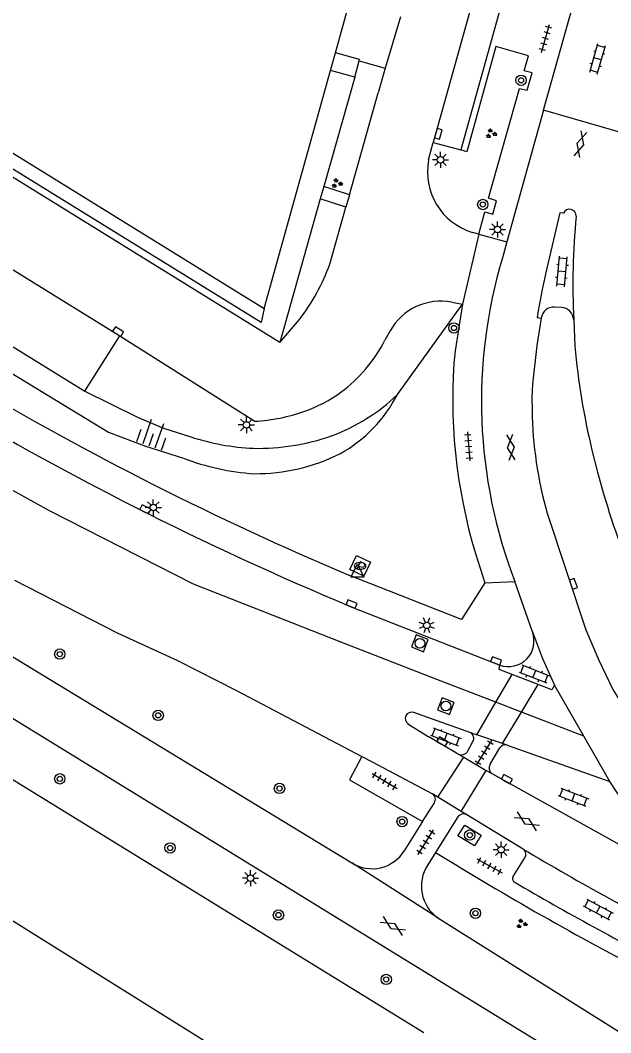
# Model space of a CAD drawing. Extents: x 128999 to 131010, y 395498 to 399007.
# Drawn here: x 129956.8 to 130002.3, y 398731.5 to 398809.6 of the extents above; entities that cross this region are included whole.
import ezdxf

# ---------------------------------------------------------------- set-up
doc = ezdxf.new("R2010")
doc.units = 0
for name, color, linetype in [('gg-afsc-hekwerk', 7, 'Continuous'), ('gg-bbg-hoofdgebouw', 7, 'Continuous'), ('gg-bbg-onder overbouw', 7, 'Continuous'), ('gg-bbg-pand overbouw', 7, 'Continuous'), ('gg-knt-BGT kruinlijn', 7, 'Continuous'), ('gg-knt-bovenkant onderkant talud', 7, 'Continuous'), ('gg-knt-trap', 7, 'Continuous'), ('gg-knt-verharding', 7, 'Continuous'), ('gg-knt-verharding nz', 7, 'Continuous'), ('gt-grn-groengrens', 7, 'Continuous'), ('gt-grn-weggrens', 7, 'Continuous'), ('gt-symb-boom', 7, 'Continuous'), ('gt-symb-brandkraan', 7, 'Continuous'), ('gt-symb-brandput', 7, 'Continuous'), ('gt-symb-gesloten verharding', 7, 'Continuous'), ('gt-symb-groenvak', 7, 'Continuous'), ('gt-symb-klinker verharding', 7, 'Continuous'), ('gt-symb-kolk', 7, 'Continuous'), ('gt-symb-lichtmast', 7, 'Continuous'), ('gt-symb-rioolschacht', 7, 'Continuous'), ('gt-symb-talud symbool', 7, 'Continuous'), ('gt-symb-tegel verharding', 7, 'Continuous'), ('gt-symb-waterafsluiter', 7, 'Continuous')]:
    doc.layers.add(name, color=color, linetype=linetype)

# ---------------------------------------------------------------- blocks, each defined once
blk = doc.blocks.new('gt0-GRVAK')
at = {"layer": 'gt-symb-groenvak'}
for p, q in [((-0.11, 0.189), (-0.228, 0.24)), ((-0.182, 0.153), (0.088, 0.153)), ((-0.091, 0.211), (-0.156, 0.322)), ((-0.047, 0.214), (-0.047, 0.393)), ((-0.004, 0.211), (0.061, 0.322)), ((0.015, 0.189), (0.133, 0.24)), ((0.262, -0.052), (0.197, 0.059)), ((0.305, -0.049), (0.305, 0.13)), ((0.349, -0.052), (0.414, 0.059)), ((-0.245, -0.228), (-0.363, -0.177)), ((-0.318, -0.264), (-0.047, -0.264)), ((-0.226, -0.206), (-0.291, -0.095)), ((-0.183, -0.203), (-0.183, -0.024)), ((-0.139, -0.206), (-0.074, -0.095)), ((-0.12, -0.228), (-0.002, -0.177)), ((0.243, -0.074), (0.125, -0.023)), ((0.17, -0.11), (0.441, -0.11)), ((0.368, -0.074), (0.486, -0.023))]:
    blk.add_line(p, q, dxfattribs=at)
blk = doc.blocks.new('gt0-KOLK')
at = {"layer": 'gt-symb-kolk'}
blk.add_lwpolyline([(0, 0), (0.375, 0), (0.375, 0.4), (-0.375, 0.4), (-0.375, 0), (0, 0)], dxfattribs=at)
blk = doc.blocks.new('gt0-BOOM')
at = {"layer": 'gt-symb-boom'}
for radius in [0.4, 0.2]:
    blk.add_circle((0, 0), radius, dxfattribs=at)
blk = doc.blocks.new('gt0-KL1')
at = {"layer": 'gt-symb-klinker verharding'}
for p, q in [((-1.15, 0.3), (1.15, 0.3)), ((-1, -0.3), (-1, 0.3)), ((-0.5, 0.3), (-0.5, 0.45)), ((0, -0.3), (0, 0.3)), ((0.5, 0.3), (0.5, 0.45)), ((1, -0.3), (1, 0.3)), ((-1.15, -0.3), (1.15, -0.3)), ((-0.5, -0.45), (-0.5, -0.3)), ((0.5, -0.45), (0.5, -0.3))]:
    blk.add_line(p, q, dxfattribs=at)
blk = doc.blocks.new('gt0-TEG1')
at = {"layer": 'gt-symb-tegel verharding'}
for p, q in [((-1.125, 0), (1.125, 0)), ((-0.9, -0.25), (-0.9, 0.25)), ((-0.45, -0.25), (-0.45, 0.25)), ((0, -0.25), (0, 0.25)), ((0.45, -0.25), (0.45, 0.25)), ((0.9, -0.25), (0.9, 0.25))]:
    blk.add_line(p, q, dxfattribs=at)
blk = doc.blocks.new('gt0-LMAST')
at = {"layer": 'gt-symb-lichtmast'}
for p, q in [((-0.182, 0.173), (-0.447, 0.438)), ((-0.005, 0.246), (-0.005, 0.621)), ((0.172, 0.173), (0.437, 0.438)), ((-0.255, -0.004), (-0.63, -0.004)), ((-0.182, -0.181), (-0.447, -0.446)), ((-0.005, -0.254), (-0.005, -0.629)), ((0.437, -0.446), (0.172, -0.181)), ((0.245, -0.004), (0.62, -0.004))]:
    blk.add_line(p, q, dxfattribs=at)
blk.add_circle((-0.005, -0.004), 0.25, dxfattribs=at)
blk = doc.blocks.new('gt0-GESVH1')
at = {"layer": 'gt-symb-gesloten verharding'}
for p, q in [((-0.992, -0.261), (0.008, 0.239)), ((0.008, -0.261), (-0.992, 0.239)), ((0.008, 0.239), (1.008, -0.261)), ((1.008, 0.239), (0.008, -0.261))]:
    blk.add_line(p, q, dxfattribs=at)
blk = doc.blocks.new('gt0-TALUD_1')
at = {"layer": 'gt-symb-talud symbool'}
for p, q in [((-1, -1), (-1, 0)), ((-0.5, -2), (-0.5, 0)), ((0, -1), (0, 0)), ((0.5, -2), (0.5, 0)), ((1, -1), (1, 0))]:
    blk.add_line(p, q, dxfattribs=at)
blk = doc.blocks.new('gt0-RS')
at = {"layer": 'gt-symb-rioolschacht'}
blk.add_lwpolyline([(-0.5, -0.5), (0.5, -0.5), (0.5, 0.5), (-0.5, 0.5)], close=True, dxfattribs=at)
blk.add_circle((0, 0), 0.375, dxfattribs=at)
blk = doc.blocks.new('gt0-WAFSL')
at = {"layer": 'gt-symb-waterafsluiter'}
for p, q in [((-0.5, -0.333), (0, 0.667)), ((0, 0.667), (0.5, -0.333)), ((0.5, -0.333), (-0.5, -0.333))]:
    blk.add_line(p, q, dxfattribs=at)
blk = doc.blocks.new('gt0-BPUT')
at = {"layer": 'gt-symb-brandput'}
blk.add_lwpolyline([(-0.599, -0.599), (-0.599, 0.601), (0.601, 0.601), (0.601, -0.599)], close=True, dxfattribs=at)
blk.add_text('P', height=0.7, dxfattribs=at).set_placement((-0.233, -0.35))
blk = doc.blocks.new('gt0-BR')
at = {"layer": 'gt-symb-brandkraan'}
for centre, radius, start, end in [((-0.244, 0), 0.206, 107.56694, 252.43307), ((0.599, -2.664), 3, 106.89205, 107.56694), ((0, -0.691), 0.938, 73.10799, 106.89205), ((-0.599, -2.664), 3, 72.43309, 73.10799), ((0.244, 0), 0.206, 287.56695, 72.43309), ((0.599, 2.664), 3, 252.43307, 253.10797), ((0, 0.691), 0.938, 253.10797, 286.89206), ((-0.599, 2.664), 3, 286.89206, 287.56695)]:
    blk.add_arc(centre, radius, start, end, dxfattribs=at)

msp = doc.modelspace()

# ---------------------------------------------------------------- linework, layer by layer
at = {"layer": 'gg-afsc-hekwerk'}
for p, q in [((129982.884, 398806.473), (129984.887, 398805.897)), ((129984.887, 398805.897), (129984.355, 398804.006))]:
    msp.add_line(p, q, dxfattribs=at)
at = {"layer": 'gg-bbg-hoofdgebouw'}
for p, q in [((129981.063, 398807.098), (129988.166, 398832.56)), ((129980.682, 398805.732), (129981.063, 398807.098)), ((129975.564, 398787.384), (129980.682, 398805.732))]:
    msp.add_line(p, q, dxfattribs=at)
at = {"layer": 'gg-bbg-onder overbouw'}
msp.add_lwpolyline([(129942.231, 398806.736), (129942.797, 398807.642), (129975.564, 398787.384)], dxfattribs=at)
at = {"layer": 'gg-bbg-pand overbouw'}
msp.add_lwpolyline([(129975.564, 398787.384), (129975.339, 398786.3), (129942.231, 398806.736)], dxfattribs=at)
at = {"layer": 'gg-knt-BGT kruinlijn'}
msp.add_lwpolyline([(129912.212, 398809.082), (129963.571, 398777.842), (129966.426, 398776.752), (129969.341, 398775.833)], dxfattribs=at)
for centre, radius, start, end in [((129975.927, 398785.923), 11.194, 299.57408, 332.37448), ((129974.918, 398789.15), 14.516, 269.5092, 296.75014), ((129975.932, 398792.822), 18.223, 248.79737, 266.42107)]:
    msp.add_arc(centre, radius, start, end, dxfattribs=at)
at = {"layer": 'gg-knt-bovenkant onderkant talud'}
msp.add_lwpolyline([(129961.747, 398780.99), (129965.79, 398778.98), (129967.815, 398778.139), (129969.904, 398777.474)], dxfattribs=at)
for centre, radius, start, end in [((129975.512, 398791.548), 14.957, 290.55931, 313.69445), ((129975.067, 398794.062), 17.474, 268.92401, 289.03101), ((129975.611, 398795.045), 18.475, 252.00639, 267.29425)]:
    msp.add_arc(centre, radius, start, end, dxfattribs=at)
at = {"layer": 'gg-knt-trap'}
for p, q in [((129982.546, 398805.212), (129982.884, 398806.473)), ((129982.546, 398805.212), (129980.682, 398805.732)), ((129980.162, 398796.778), (129979.891, 398795.82)), ((129982.145, 398796.151), (129980.162, 398796.778)), ((129981.873, 398795.184), (129979.891, 398795.82)), ((129982.145, 398796.151), (129981.873, 398795.184))]:
    msp.add_line(p, q, dxfattribs=at)
msp.add_lwpolyline([(129982.884, 398806.473), (129982.913, 398806.582), (129981.063, 398807.098)], dxfattribs=at)
at = {"layer": 'gg-knt-verharding'}
for p, q in [((129976.765, 398784.762), (129920.625, 398819.451)), ((129997.108, 398802.68), (129999.78, 398812.237)), ((129986.077, 398809.872), (129984.887, 398805.897)), ((129916.759, 398808.818), (129961.747, 398780.99)), ((129982.546, 398805.212), (129980.162, 398796.778)), ((129982.145, 398796.151), (129984.355, 398804.006)), ((129997.108, 398802.68), (129994.277, 398792.51)), ((130004.053, 398800.666), (129997.108, 398802.68)), ((129988.244, 398798.837), (129988.61, 398800.18)), ((129988.61, 398800.18), (129990.733, 398799.599)), ((129979.891, 398795.82), (129976.765, 398784.762)), ((129980.638, 398790.793), (129981.873, 398795.184)), ((129992.122, 398793.11), (129991.624, 398793.236)), ((129992.122, 398793.11), (129990.847, 398787.699)), ((129994.277, 398792.51), (129993.937, 398791.289)), ((129909.83, 398788.69), (129982.32, 398744.621)), ((129990.038, 398787.856), (129990.847, 398787.699)), ((129990.847, 398787.699), (129990.282, 398784.106)), ((129998.492, 398787.458), (129997.955, 398787.485)), ((129976.765, 398784.762), (129978.298, 398786.523)), ((129999.431, 398786.503), (129999.522, 398784.461)), ((129985.27, 398785.638), (129984.868, 398784.919)), ((129961.747, 398780.99), (129964.429, 398785.276)), ((129964.429, 398785.276), (129974.854, 398778.675)), ((129991.858, 398768.484), (129992.58, 398766.22)), ((129996.248, 398762.436), (129994.89, 398766.33)), ((129982.203, 398764.403), (129993.73, 398759.87)), ((129996.686, 398758.387), (129994.69, 398759.156)), ((129991.494, 398754.651), (129987.098, 398756.21)), ((129986.657, 398755.348), (129988.206, 398754.378)), ((129990.533, 398753.016), (129988.206, 398754.378)), ((129991.944, 398754.5), (129991.494, 398754.651)), ((129991.955, 398754.496), (129991.944, 398754.5)), ((129993.942, 398753.828), (129991.955, 398754.496)), ((129991.268, 398753.251), (129991.649, 398753.976)), ((129992.98, 398752.22), (129993.739, 398753.483)), ((129994.295, 398753.709), (129993.942, 398753.828)), ((129994.295, 398753.709), (130002.211, 398750.898)), ((129990.533, 398753.016), (129990.956, 398752.768)), ((129990.956, 398752.768), (129992.692, 398751.749)), ((129992.692, 398751.749), (129993.114, 398751.501)), ((129993.114, 398751.501), (130006.03, 398744.32)), ((129988.967, 398749.689), (129988.54, 398749.95)), ((129990.765, 398748.59), (129988.967, 398749.689)), ((129987.788, 398747.822), (129988.69, 398749.26)), ((129990.509, 398748.171), (129988.785, 398745.424)), ((129991.19, 398748.33), (129990.765, 398748.59)), ((129995.54, 398745.688), (129991.19, 398748.33)), ((129987.788, 398747.822), (129986.368, 398745.559)), ((129988.785, 398745.424), (129988.18, 398744.46)), ((129994.762, 398743.561), (129995.662, 398745.018)), ((129988.958, 398740.37), (129982.32, 398744.621)), ((129988.958, 398740.37), (130002.977, 398731.573))]:
    msp.add_line(p, q, dxfattribs=at)
for points in [[(130001.97, 398839.921), (129999.087, 398829.597), (129990.733, 398799.599)], [(129992.122, 398793.11), (129992.573, 398794.815), (129993.191, 398794.651), (129993.475, 398795.681), (129992.868, 398795.88), (129995.248, 398804.343), (129995.854, 398804.203), (129996.223, 398805.537), (129995.619, 398805.71), (129995.938, 398806.871), (129993.438, 398807.581), (129991.186, 398799.458), (129990.733, 398799.599)], [(129998.636, 398794.73), (129998.37, 398794.759), (129997.371, 398790.495), (129997.006, 398788.849), (129996.697, 398787.195), (129996.616, 398786.681), (129996.929, 398786.632)], [(129996.929, 398786.632), (129996.585, 398784.526), (129996.261, 398781.527), (129996.211, 398780.516), (129996.221, 398779.526)], [(130000.84, 398776.436), (130001.262, 398774.746), (130001.738, 398773.071)], [(129997.389, 398771.592), (130000.38, 398762.58), (130001.36, 398760.26), (130002.46, 398758), (130003.86, 398755.7)], [(129992.58, 398766.22), (129990.77, 398763.38), (129982.09, 398766.81)], [(129956.309, 398766.433), (129964.23, 398762.362), (129968.873, 398760.214), (129973.439, 398757.907), (129983.099, 398752.817)], [(129943.979, 398763.266), (130000, 398728.807), (130007.956, 398723.867)], [(129996.248, 398762.436), (129997.038, 398760.392), (129997.944, 398758.329)], [(129994.69, 398759.156), (129993.685, 398759.544), (129993.73, 398759.87)], [(129997.944, 398758.329), (129997.747, 398757.977), (129996.686, 398758.387)], [(129983.099, 398752.817), (129982.157, 398751.03), (129987.788, 398747.822)], [(129983.099, 398752.817), (129983.888, 398752.401), (129988.54, 398749.95)], [(130006.736, 398744.703), (130006.69, 398745), (130004.55, 398747.64), (130002.76, 398750.06), (130002.211, 398750.898)], [(129991.032, 398747.53), (129992.307, 398746.765), (129991.778, 398745.936), (129990.504, 398746.71), (129991.032, 398747.53)]]:
    msp.add_lwpolyline(points, dxfattribs=at)
for centre, radius, start, end in [((129993.06, 398797.923), 4.902, 169.25497, 252.96394), ((129999.102, 398794.512), 0.515, 357.26613, 154.88159), ((130058.262, 398789.134), 58.89, 174.78463, 182.5606), ((129964.261, 398796.991), 17.51, 323.28473, 339.26896), ((130031.118, 398780.211), 38.797, 163.4088, 200.96449), ((129989.185, 398783.456), 4.482, 79.02684, 150.8674), ((129997.906, 398786.501), 0.985, 87.12993, 172.34926), ((129998.408, 398786.436), 1.025, 3.73576, 85.29623), ((129974.648, 398790.126), 11.47, 306.62128, 333.00241), ((130031.152, 398780.339), 41.043, 174.73338, 196.78802), ((130055.96, 398789.609), 56.672, 185.21225, 193.44137), ((130077.365, 398991.792), 244.324, 239.28266, 247.04828), ((130077.921, 398993.647), 248.424, 238.91303, 247.3376), ((129975.133, 398789.646), 10.796, 289.26844, 306.07101), ((129974.036, 398792.556), 13.906, 273.3725, 289.57984), ((130027.174, 398780.03), 30.957, 180.93238, 195.81685), ((130060.602, 398790.359), 61.35, 196.36774, 203.79796), ((129994.396, 398761.734), 1.98, 250.32976, 20.75211), ((129986.927, 398755.755), 0.488, 156.80276, 236.47283), ((129986.926, 398755.754), 0.488, 69.31707, 156.65561), ((129991.256, 398754.241), 0.474, 326.01254, 59.85267), ((129994.167, 398753.227), 0.498, 75.1014, 149.13961), ((129990.783, 398753.5), 0.545, 242.67689, 332.78417), ((129993.45, 398751.936), 0.549, 148.83656, 232.27763), ((129988.274, 398749.531), 0.497, 326.97216, 57.55739), ((129990.938, 398747.872), 0.523, 61.20035, 145.08366), ((129983.882, 398747.086), 2.918, 237.6432, 328.44939), ((130101.425, 398922.38), 205.99, 239.06725, 243.337), ((129995.233, 398745.286), 0.506, 328.0395, 52.60029), ((130121.564, 398959.991), 252.328, 238.2498, 242.57955), ((129990.706, 398742.821), 3.011, 147.02398, 234.51629), ((129994.996, 398743.395), 0.287, 144.65518, 239.60994), ((130119.44, 398955.788), 246.452, 239.63339, 242.89395)]:
    msp.add_arc(centre, radius, start, end, dxfattribs=at)
at = {"layer": 'gg-knt-verharding nz'}
for p, q in [((129995.397, 398756.245), (129993.427, 398757.005)), ((130000.207, 398754.389), (129995.397, 398756.245))]:
    msp.add_line(p, q, dxfattribs=at)
for points in [[(129993.427, 398757.005), (129988.893, 398758.754), (129981.553, 398761.608), (129970.129, 398766.126), (129959.02, 398771.765), (129954.716, 398774.125), (129947.239, 398778.614), (129921.034, 398794.69), (129910.901, 398800.877), (129895.902, 398810.196), (129856.773, 398834.383), (129831.473, 398849.945), (129822.828, 398855.802), (129816.537, 398861.073)], [(129999.949, 398840.48), (129996.353, 398827.577), (129992.242, 398813.248), (129988.61, 398800.18)], [(129919.263, 398813.027), (129928.491, 398807.491), (129964.429, 398785.276)]]:
    msp.add_lwpolyline(points, dxfattribs=at)
at = {"layer": 'gt-grn-groengrens'}
for p, q in [((129985.845, 398780.733), (129990.847, 398787.699)), ((129987.887, 398731.513), (129947.849, 398756.14)), ((129982.66, 398723.604), (129942.99, 398748.35))]:
    msp.add_line(p, q, dxfattribs=at)
at = {"layer": 'gt-grn-weggrens'}
for p, q in [((129992.122, 398793.11), (129994.277, 398792.51)), ((129992.58, 398766.22), (129994.89, 398766.33)), ((129993.427, 398757.005), (129994.69, 398759.156)), ((129995.397, 398756.245), (129996.686, 398758.387)), ((130000.207, 398754.389), (129997.944, 398758.329)), ((129991.955, 398754.496), (129993.427, 398757.005)), ((129993.942, 398753.828), (129995.397, 398756.245)), ((130002.211, 398750.898), (130000.207, 398754.389)), ((129988.967, 398749.689), (129990.956, 398752.768)), ((129990.765, 398748.59), (129992.692, 398751.749))]:
    msp.add_line(p, q, dxfattribs=at)

# ---------------------------------------------------------------- block references
at = {"layer": 'gt-symb-boom'}
for p in [(129995.375, 398804.969), (129992.425, 398795.394), (129990.202, 398785.872), (129959.811, 398760.722), (129967.394, 398755.997), (129959.81, 398751.1), (129976.751, 398750.362), (129986.204, 398747.801), (129991.419, 398746.761), (129968.315, 398745.771), (129976.672, 398740.597), (129991.859, 398740.734), (129984.98, 398735.629)]:
    msp.add_blockref('gt0-BOOM', p, dxfattribs=at)
at = {"layer": 'gt-symb-brandkraan'}
msp.add_blockref('gt0-BR', (129982.961, 398767.519), dxfattribs=at)
at = {"layer": 'gt-symb-brandput', "rotation": -25.33527699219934}
msp.add_blockref('gt0-BPUT', (129982.961, 398767.519), dxfattribs=at)
at = {"layer": 'gt-symb-gesloten verharding'}
for p, rotation in [((129999.931, 398800.045), 74.28274756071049), ((129994.574, 398776.654), 95.51097695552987), ((129995.824, 398747.834), -31.59249156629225), ((129985.491, 398739.757), -31.59249156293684)]:
    msp.add_blockref('gt0-GESVH1', p, dxfattribs=dict(at, rotation=rotation))
at = {"layer": 'gt-symb-groenvak'}
for p in [(129993.058, 398800.859), (129981.166, 398797.023), (129995.41, 398739.92)]:
    msp.add_blockref('gt0-GRVAK', p, dxfattribs=at)
at = {"layer": 'gt-symb-klinker verharding'}
for p, rotation in [((130001.274, 398806.622), 73.86579540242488), ((129998.533, 398790.226), 85.00791883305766), ((129996.399, 398759.186), -21.099212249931), ((129989.57, 398754.34), -21.09921225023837), ((129999.412, 398749.684), -21.09921225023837), ((130001.32, 398741.022), -28.153346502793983)]:
    msp.add_blockref('gt0-KL1', p, dxfattribs=dict(at, rotation=rotation))
at = {"layer": 'gt-symb-kolk'}
for p, rotation in [((129988.803, 398800.888), -105.24507033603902), ((129964.203, 398785.419), -31.877816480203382), ((129966.32, 398771.701), -26.41137489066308), ((129999.219, 398766.077), -71.63753156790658), ((129982.231, 398764.396), -21.461063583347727), ((129993.38, 398760.01), -21.461063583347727), ((129989.196, 398753.798), -30.384237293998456), ((129994.185, 398750.906), -29.074200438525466)]:
    msp.add_blockref('gt0-KOLK', p, dxfattribs=dict(at, rotation=rotation))
at = {"layer": 'gt-symb-lichtmast'}
for p in [(129989.168, 398798.842), (129993.565, 398793.472), (129974.201, 398778.397), (129967.027, 398772.025), (129993.849, 398745.639), (129974.521, 398743.448)]:
    msp.add_blockref('gt0-LMAST', p, dxfattribs=at)
at = {"layer": 'gt-symb-lichtmast', "rotation": -21.461063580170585}
msp.add_blockref('gt0-LMAST', (129988.11, 398762.939), dxfattribs=at)
at = {"layer": 'gt-symb-rioolschacht'}
for p, rotation in [((129987.574, 398761.556), -21.461063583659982), ((129989.576, 398756.711), -21.461063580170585)]:
    msp.add_blockref('gt0-RS', p, dxfattribs=dict(at, rotation=rotation))
at = {"layer": 'gt-symb-talud symbool', "xscale": 0.9996884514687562, "yscale": 0.9996884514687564, "rotation": 160.78568813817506}
msp.add_blockref('gt0-TALUD_1', (129966.678, 398776.76), dxfattribs=at)
at = {"layer": 'gt-symb-tegel verharding'}
for p, rotation in [((129997.258, 398808.196), 73.79481462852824), ((129991.333, 398776.741), -85.64084837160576), ((129992.53, 398753.103), 58.27993988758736), ((129984.85, 398750.934), -31.258485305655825), ((129988.028, 398746.209), 57.86710413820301), ((129992.94, 398744.388), -29.07686353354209)]:
    msp.add_blockref('gt0-TEG1', p, dxfattribs=dict(at, rotation=rotation))
at = {"layer": 'gt-symb-waterafsluiter'}
msp.add_blockref('gt0-WAFSL', (129982.757, 398766.997), dxfattribs=at)

doc.saveas('drawing.dxf')
